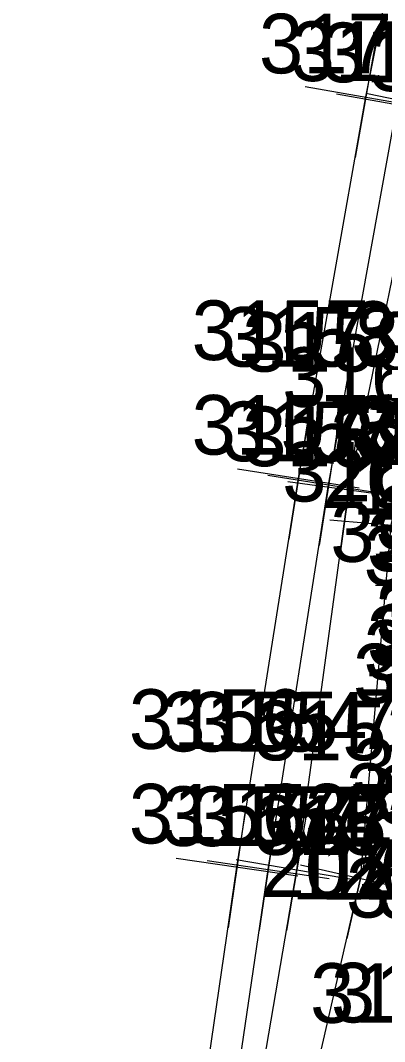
# Model space of a CAD drawing. Extents: x 1602514 to 1609837, y 863887 to 871157.
# Drawn here: x 1604351.6 to 1604397.8, y 870070 to 870199.6 of the extents above; entities that cross this region are included whole.
import ezdxf

# ---------------------------------------------------------------- set-up
doc = ezdxf.new("R2010")
doc.units = 0
for name, color, linetype in [('Default', 7, 'Continuous'), ('Survey-Point', 7, 'Continuous'), ('Survey-Spot dirt', 7, 'Continuous'), ('Survey-Text-Elevation', 7, 'Continuous'), ('Survey-Text-Feature', 7, 'Continuous'), ('Survey-Text-Name and Number', 7, 'Continuous')]:
    doc.layers.add(name, color=color, linetype=linetype)

msp = doc.modelspace()

# ---------------------------------------------------------------- linework, layer by layer
at = {"layer": 'Default'}
for points in [[(1604351.59, 869821.68), (1604354.87, 869871.99), (1604357.55, 869911.35), (1604360.01, 869941.01), (1604365.65, 869993.64), (1604371.7, 870041.58), (1604379.06, 870092.13), (1604386.85, 870141.47), (1604395.38, 870189.85), (1604405.63, 870241.15), (1604417.46, 870295.32), (1604429.44, 870345.77), (1604442.17, 870395.57), (1604454.57, 870438.66)], [(1604351.59, 869821.68), (1604354.87, 869871.99), (1604357.55, 869911.35), (1604360.01, 869941.01), (1604365.65, 869993.64), (1604371.7, 870041.58), (1604379.06, 870092.13), (1604386.85, 870141.47), (1604395.38, 870189.85), (1604405.63, 870241.15), (1604417.46, 870295.32), (1604429.44, 870345.77), (1604442.17, 870395.57), (1604454.57, 870438.66)], [(1604351.59, 869821.68), (1604354.87, 869871.99), (1604357.55, 869911.35), (1604360.01, 869941.01), (1604365.65, 869993.64), (1604371.7, 870041.58), (1604379.06, 870092.13), (1604386.85, 870141.47), (1604395.38, 870189.85), (1604405.63, 870241.15), (1604417.46, 870295.32), (1604429.44, 870345.77), (1604442.17, 870395.57), (1604454.57, 870438.66)], [(1604382.87, 869876.07), (1604376.84, 869877.24), (1604373.08, 869879.76), (1604370.42, 869885.05), (1604367.9, 869893.76), (1604365.93, 869912.23), (1604363.77, 869940.04), (1604369.64, 869992.88), (1604375.53, 870040.95), (1604383, 870091.81), (1604390.68, 870140.63), (1604399.39, 870188.87), (1604409.41, 870240.14), (1604421.35, 870294.46), (1604433.24, 870345.01), (1604446.18, 870394.81), (1604458.45, 870438.53)], [(1604382.87, 869876.07), (1604376.84, 869877.24), (1604373.08, 869879.76), (1604370.42, 869885.05), (1604367.9, 869893.76), (1604365.93, 869912.23), (1604363.77, 869940.04), (1604369.64, 869992.88), (1604375.53, 870040.95), (1604383, 870091.81), (1604390.68, 870140.63), (1604399.39, 870188.87), (1604409.41, 870240.14), (1604421.35, 870294.46), (1604433.24, 870345.01), (1604446.18, 870394.81), (1604458.45, 870438.53)], [(1604382.87, 869876.07), (1604376.84, 869877.24), (1604373.08, 869879.76), (1604370.42, 869885.05), (1604367.9, 869893.76), (1604365.93, 869912.23), (1604363.77, 869940.04), (1604369.64, 869992.88), (1604375.53, 870040.95), (1604383, 870091.81), (1604390.68, 870140.63), (1604399.39, 870188.87), (1604409.41, 870240.14), (1604421.35, 870294.46), (1604433.24, 870345.01), (1604446.18, 870394.81), (1604458.45, 870438.53)], [(1604383.25, 869878.4), (1604378.64, 869880.48), (1604373.5, 869885.31), (1604371.83, 869893.63), (1604369.41, 869912.83), (1604367.35, 869941.4), (1604373.31, 869992.53), (1604378.02, 870041.23), (1604386.66, 870091.79), (1604393.26, 870140), (1604403.28, 870188.72), (1604413.21, 870239.34), (1604425.37, 870293.53), (1604436.46, 870344.21), (1604449.77, 870394.12), (1604461.38, 870437.32)], [(1604383.25, 869878.4), (1604378.64, 869880.48), (1604373.5, 869885.31), (1604371.83, 869893.63), (1604369.41, 869912.83), (1604367.35, 869941.4), (1604373.31, 869992.53), (1604378.02, 870041.23), (1604386.66, 870091.79), (1604393.26, 870140), (1604403.28, 870188.72), (1604413.21, 870239.34), (1604425.37, 870293.53), (1604436.46, 870344.21), (1604449.77, 870394.12), (1604461.38, 870437.32)], [(1604383.25, 869878.4), (1604378.64, 869880.48), (1604373.5, 869885.31), (1604371.83, 869893.63), (1604369.41, 869912.83), (1604367.35, 869941.4), (1604373.31, 869992.53), (1604378.02, 870041.23), (1604386.66, 870091.79), (1604393.26, 870140), (1604403.28, 870188.72), (1604413.21, 870239.34), (1604425.37, 870293.53), (1604436.46, 870344.21), (1604449.77, 870394.12), (1604461.38, 870437.32)], [(1604384.21, 869881.96), (1604380.98, 869885.4), (1604376.52, 869895.2), (1604373.22, 869913.34), (1604372.9, 869945.51), (1604378.54, 869992.05), (1604383.27, 870040.59), (1604394.72, 870090.68), (1604398.63, 870135.52), (1604409.53, 870187.6), (1604420.64, 870237.65), (1604433.5, 870291.59), (1604446.42, 870341.61), (1604457.81, 870391.88), (1604470.69, 870434.48)], [(1604384.21, 869881.96), (1604380.98, 869885.4), (1604376.52, 869895.2), (1604373.22, 869913.34), (1604372.9, 869945.51), (1604378.54, 869992.05), (1604383.27, 870040.59), (1604394.72, 870090.68), (1604398.63, 870135.52), (1604409.53, 870187.6), (1604420.64, 870237.65), (1604433.5, 870291.59), (1604446.42, 870341.61), (1604457.81, 870391.88), (1604470.69, 870434.48)], [(1604384.21, 869881.96), (1604380.98, 869885.4), (1604376.52, 869895.2), (1604373.22, 869913.34), (1604372.9, 869945.51), (1604378.54, 869992.05), (1604383.27, 870040.59), (1604394.72, 870090.68), (1604398.63, 870135.52), (1604409.53, 870187.6), (1604420.64, 870237.65), (1604433.5, 870291.59), (1604446.42, 870341.61), (1604457.81, 870391.88), (1604470.69, 870434.48)]]:
    msp.add_lwpolyline(points, dxfattribs=at)
at = {"layer": 'Survey-Point'}
for p, q in [((1604396.74, 870197.54), (1604394.03, 870182.15)), ((1604396.74, 870197.54), (1604394.03, 870182.15)), ((1604387.69, 870191.2), (1604403.08, 870188.49)), ((1604387.69, 870191.2), (1604403.08, 870188.49)), ((1604391.7, 870190.26), (1604407.08, 870187.48)), ((1604391.7, 870190.26), (1604407.08, 870187.48)), ((1604395.62, 870190.29), (1604410.93, 870187.15)), ((1604395.62, 870190.29), (1604410.93, 870187.15)), ((1604388.07, 870149.18), (1604385.63, 870133.75)), ((1604388.07, 870149.18), (1604385.63, 870133.75)), ((1604391.89, 870148.35), (1604389.47, 870132.92)), ((1604391.89, 870148.35), (1604389.47, 870132.92)), ((1604394.32, 870147.74), (1604392.2, 870132.26)), ((1604394.32, 870147.74), (1604392.2, 870132.26)), ((1604379.13, 870142.68), (1604394.57, 870140.25)), ((1604379.13, 870142.68), (1604394.57, 870140.25)), ((1604382.96, 870141.85), (1604398.4, 870139.42)), ((1604382.96, 870141.85), (1604398.4, 870139.42)), ((1604385.52, 870141.06), (1604401, 870138.94)), ((1604385.52, 870141.06), (1604401, 870138.94)), ((1604390.85, 870136.2), (1604406.41, 870134.84)), ((1604390.85, 870136.2), (1604406.41, 870134.84)), ((1604380.19, 870099.86), (1604377.94, 870084.4)), ((1604380.19, 870099.86), (1604377.94, 870084.4)), ((1604384.14, 870099.54), (1604381.87, 870084.08)), ((1604384.14, 870099.54), (1604381.87, 870084.08)), ((1604387.97, 870099.49), (1604385.34, 870084.09)), ((1604387.97, 870099.49), (1604385.34, 870084.09)), ((1604396.46, 870098.3), (1604392.98, 870083.06)), ((1604396.46, 870098.3), (1604392.98, 870083.06)), ((1604371.33, 870093.26), (1604386.79, 870091.01)), ((1604371.33, 870093.26), (1604386.79, 870091.01)), ((1604378.96, 870093.1), (1604394.36, 870090.47)), ((1604378.96, 870093.1), (1604394.36, 870090.47)), ((1604375.27, 870092.95), (1604390.73, 870090.68)), ((1604375.27, 870092.95), (1604390.73, 870090.68)), ((1604387.1, 870092.42), (1604402.33, 870088.94)), ((1604387.1, 870092.42), (1604402.33, 870088.94))]:
    msp.add_line(p, q, dxfattribs=at)
at = {"layer": 'Survey-Spot dirt'}
msp.add_line((1604412.24, 870127.86), (1604396.62, 870127.86), dxfattribs=at)
msp.add_line((1604412.24, 870127.86), (1604396.62, 870127.86), dxfattribs=at)

# ---------------------------------------------------------------- texts
at = {"layer": 'Survey-Text-Elevation'}
for s, p in [('735.9762', (1604389.85, 870144.47)), ('735.7973', (1604393.68, 870143.63)), ('735.4950', (1604396.26, 870143)), ('737.7939', (1604394.06, 870107.13)), ('737.7939', (1604382.06, 870095.13)), ('737.4745', (1604386, 870094.81)), ('737.0926', (1604389.66, 870094.79))]:
    msp.add_text(s, height=7.56, dxfattribs=at).set_placement(p)
at = {"layer": 'Survey-Text-Feature'}
for s, p in [('207', (1604389.85, 870137.69)), ('120', (1604393.68, 870136.85)), ('121', (1604396.26, 870136.22)), ('207', (1604382.06, 870088.35)), ('120', (1604386, 870088.03)), ('121', (1604389.66, 870088.01)), ('207', (1604394.06, 870088.35))]:
    msp.add_text(s, height=7.56, dxfattribs=at).set_placement(p)
at = {"layer": 'Survey-Text-Name and Number'}
for s, p in [('3179', (1604381.84, 870192.85)), ('3178', (1604385.85, 870191.87)), ('3177', (1604389.73, 870191.72)), ('3176', (1604395.81, 870190.6)), ('3157', (1604373.3, 870156.47)), ('3158', (1604377.13, 870155.63)), ('3173', (1604393.53, 870156.36)), ('3159', (1604379.72, 870155)), ('3160', (1604384.79, 870150.52)), ('3157', (1604373.3, 870144.47)), ('3173', (1604393.53, 870144.36)), ('3158', (1604377.13, 870143.63)), ('3159', (1604379.72, 870143)), ('3172', (1604390.89, 870142.86)), ('3160', (1604384.79, 870138.52)), ('3168', (1604396.63, 870132.44)), ('3161', (1604396.84, 870133.01)), ('3172', (1604390.89, 870130.86)), ('3162', (1604395.53, 870129.68)), ('3167', (1604396.28, 870129.94)), ('3152', (1604395.12, 870127.9)), ('3168', (1604396.63, 870120.44)), ('3161', (1604396.71, 870121.01)), ('3167', (1604396.28, 870117.94)), ('3162', (1604395.53, 870117.68)), ('3152', (1604395.12, 870115.9)), ('3151', (1604393.77, 870112.91)), ('3156', (1604365.34, 870107.13)), ('3155', (1604369.45, 870106.81)), ('3154', (1604373.12, 870106.79)), ('3153', (1604381.17, 870105.68)), ('3151', (1604393.64, 870100.91)), ('3147', (1604392.88, 870097.73)), ('3148', (1604396.83, 870097.57)), ('3156', (1604365.34, 870095.13)), ('3155', (1604369.45, 870094.81)), ('3154', (1604373.12, 870094.79)), ('3153', (1604381.17, 870093.68)), ('3147', (1604392.88, 870085.73)), ('3148', (1604396.83, 870085.57)), ('3145', (1604390.98, 870072.42)), ('3146', (1604388.33, 870072.37))]:
    msp.add_text(s, height=7.56, dxfattribs=at).set_placement(p)

doc.saveas('drawing.dxf')
